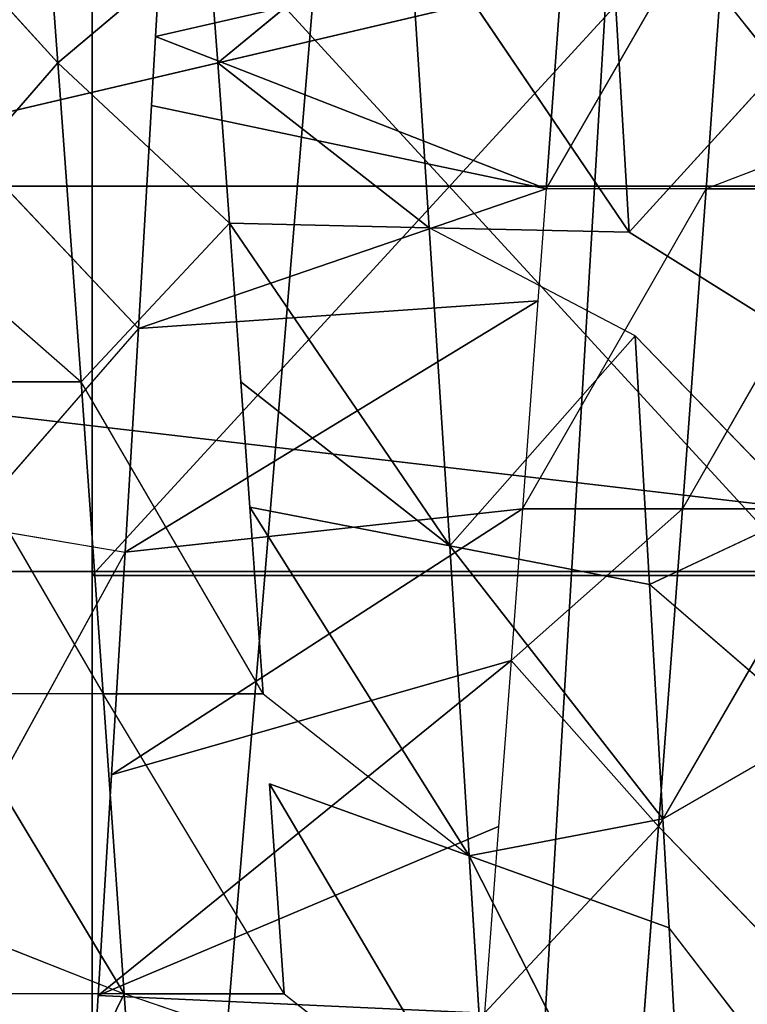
# Model space of a CAD drawing. Extents: x 0 to 40, y 0 to 81.9.
# Tile 543 of 623: x 35.83 to 36.228, y 74.432 to 74.971. Entities that reach past the tile are written whole.
import ezdxf

# ---------------------------------------------------------------- set-up
doc = ezdxf.new("R2010")
doc.units = 0
doc.header["$LTSCALE"] = 25.4
doc.layers.get('0').update_dxf_attribs({"color": 13, "linetype": 'CONTINUOUS'})

# ---------------------------------------------------------------- blocks, each defined once
blk = doc.blocks.new('ICE-TUBE-LED-S-8118_STL')
at = {"color": 0}
for p, q in [((74.98739, -14.44387, 44.26276), (74.98739, -12.64387, 44.26276)), ((74.98739, -14.44387, 44.26276), (74.98739, -12.64387, 44.26276)), ((75.40926, -14.44387, 44.26276), (74.98739, -12.64387, 44.26276)), ((75.40926, -14.44387, 44.26276), (74.98739, -12.64387, 44.26276)), ((74.98739, -14.44387, 47.73724), (74.98739, -12.64387, 47.73724)), ((74.98739, -14.44387, 47.73724), (74.98739, -12.64387, 47.73724)), ((75.19833, -14.44387, 47.75), (75.19833, -12.64387, 47.75)), ((75.19833, -14.44387, 47.75), (75.19833, -12.64387, 47.75)), ((75.26589, -13.7447, 47.56966), (75.3702, -13.64948, 47.56168)), ((75.17305, -13.66399, 47.57091), (75.09128, -13.75741, 47.56746)), ((75.17305, -13.66399, 47.57091), (75.26589, -13.7447, 47.56966)), ((75.09128, -13.66991, 47.56746), (74.92038, -13.7696, 47.54633)), ((75.09128, -13.66991, 47.56746), (75.09128, -13.75741, 47.56746)), ((74.92038, -13.6821, 47.54633), (74.75609, -13.78106, 47.50759)), ((74.92038, -13.6821, 47.54633), (74.75609, -13.78106, 47.50759)), ((74.99789, -13.7815, 44.06033), (74.81844, -13.68315, 44.08736)), ((74.92038, -13.7696, 47.54633), (74.92038, -13.6821, 47.54633)), ((74.79159, -13.6911, 47.51755), (74.75609, -13.78106, 47.50759)), ((74.75609, -13.78106, 47.50759), (74.75609, -13.69356, 47.50759)), ((75.01259, -13.69488, 44.05886), (74.99789, -13.7815, 44.06033)), ((75.12034, -13.7888, 44.05156), (75.01259, -13.69488, 44.05886)), ((75.20773, -13.70645, 44.05002), (75.12034, -13.7888, 44.05156)), ((75.44106, -13.73168, 47.55225), (75.26589, -13.7447, 47.56966)), ((75.44106, -13.73168, 47.55225), (75.26589, -13.7447, 47.56966)), ((75.09128, -13.75741, 47.56746), (75.26589, -13.7447, 47.56966)), ((75.09128, -13.75741, 47.56746), (75.26589, -13.7447, 47.56966)), ((75.26589, -13.7447, 47.56966), (75.17803, -13.83863, 47.57098)), ((75.33523, -13.82708, 47.56514), (75.26589, -13.7447, 47.56966)), ((74.92038, -13.8571, 47.54633), (75.09128, -13.75741, 47.56746)), ((75.09128, -13.75741, 47.56746), (75.17803, -13.83863, 47.57098)), ((74.98523, -13.76354, 44.86513), (74.10896, -13.76354, 45.61711)), ((74.98523, -13.76354, 44.86513), (74.10896, -13.76354, 45.61711)), ((74.32204, -13.76354, 46.75198), (75.41142, -13.76354, 47.13487)), ((74.32204, -13.76354, 46.75198), (75.41142, -13.76354, 47.13487)), ((74.75516, -13.76678, 44.10102), (74.63632, -13.75944, 44.13274)), ((76.0746, -13.76354, 45.24802), (74.98523, -13.76354, 44.86513)), ((74.98523, -13.76354, 44.86513), (74.98523, -14.76354, 44.86513)), ((74.98523, -13.76354, 44.86513), (74.98523, -14.76354, 44.86513)), ((76.0746, -13.76354, 45.24802), (74.98523, -13.76354, 44.86513)), ((74.75516, -13.76678, 44.10102), (74.74552, -13.97819, 44.49555)), ((74.75516, -13.76678, 44.10102), (74.74552, -13.97819, 44.49555)), ((74.75516, -13.76678, 44.10102), (74.84776, -13.98602, 44.4685)), ((74.75516, -13.76678, 44.10102), (74.84776, -13.98602, 44.4685)), ((74.75516, -13.76678, 44.10102), (74.93856, -13.9929, 44.45051)), ((74.75516, -13.76678, 44.10102), (74.93856, -13.9929, 44.45051)), ((74.87592, -13.77415, 44.07684), (74.75516, -13.76678, 44.10102)), ((74.75609, -13.86856, 47.50759), (74.92038, -13.7696, 47.54633)), ((74.92038, -13.8571, 47.54633), (74.92038, -13.7696, 47.54633)), ((74.87592, -13.77415, 44.07684), (74.93856, -13.9929, 44.45051)), ((74.87592, -13.77415, 44.07684), (74.93856, -13.9929, 44.45051)), ((74.87592, -13.77415, 44.07684), (75.02159, -13.99912, 44.43886)), ((74.87592, -13.77415, 44.07684), (75.02159, -13.99912, 44.43886)), ((74.99789, -13.7815, 44.06033), (74.87592, -13.77415, 44.07684)), ((74.59975, -13.79188, 47.45262), (74.75609, -13.78106, 47.50759)), ((74.59975, -13.79188, 47.45262), (74.75609, -13.78106, 47.50759)), ((74.72556, -13.87066, 47.49829), (74.75609, -13.78106, 47.50759)), ((74.75609, -13.86856, 47.50759), (74.75609, -13.78106, 47.50759)), ((75.02159, -13.99912, 44.43886), (74.99789, -13.7815, 44.06033)), ((74.99789, -13.7815, 44.06033), (75.13549, -14.00755, 44.43014)), ((74.99789, -13.7815, 44.06033), (75.13549, -14.00755, 44.43014)), ((75.12034, -13.7888, 44.05156), (74.99789, -13.7815, 44.06033)), ((75.02159, -13.99912, 44.43886), (74.99789, -13.7815, 44.06033)), ((75.12034, -13.7888, 44.05156), (75.13549, -14.00755, 44.43014)), ((75.12034, -13.7888, 44.05156), (75.13549, -14.00755, 44.43014)), ((75.12034, -13.7888, 44.05156), (75.19694, -14.01205, 44.42889)), ((75.12034, -13.7888, 44.05156), (75.19694, -14.01205, 44.42889)), ((75.24254, -13.796, 44.0505), (75.12034, -13.7888, 44.05156)), ((75.24254, -13.796, 44.0505), (75.19694, -14.01205, 44.42889)), ((75.24254, -13.796, 44.0505), (75.19694, -14.01205, 44.42889)), ((75.28028, -13.7982, 44.05172), (75.24254, -13.796, 44.0505)), ((75.19694, -14.01205, 44.42889), (75.28028, -13.7982, 44.05172)), ((75.19694, -14.01205, 44.42889), (75.28028, -13.7982, 44.05172)), ((75.28028, -13.7982, 44.05172), (75.33163, -14.0218, 44.43455)), ((75.28028, -13.7982, 44.05172), (75.33163, -14.0218, 44.43455)), ((75.36378, -13.80305, 44.05703), (75.28028, -13.7982, 44.05172)), ((75.26589, -13.8322, 47.56966), (75.33523, -13.82708, 47.56514)), ((75.17559, -13.94801, 47.76041), (75.26589, -13.8322, 47.56966)), ((75.17559, -13.94801, 47.76041), (75.26589, -13.8322, 47.56966)), ((75.17803, -13.83863, 47.57098), (75.26589, -13.8322, 47.56966)), ((75.35173, -13.93645, 47.75386), (75.26589, -13.8322, 47.56966)), ((75.35173, -13.93645, 47.75386), (75.26589, -13.8322, 47.56966)), ((75.0014, -13.95922, 47.74951), (75.17803, -13.83863, 47.57098)), ((75.0014, -13.95922, 47.74951), (75.17803, -13.83863, 47.57098)), ((75.09128, -13.84491, 47.56746), (75.17803, -13.83863, 47.57098)), ((75.17559, -13.94801, 47.76041), (75.17803, -13.83863, 47.57098)), ((75.17559, -13.94801, 47.76041), (75.17803, -13.83863, 47.57098)), ((75.09128, -13.84491, 47.56746), (75.0014, -13.95922, 47.74951)), ((75.09128, -13.84491, 47.56746), (75.0014, -13.95922, 47.74951)), ((75.02259, -13.84984, 47.56126), (75.09128, -13.84491, 47.56746)), ((74.83165, -13.96994, 47.72195), (75.02259, -13.84984, 47.56126)), ((74.83165, -13.96994, 47.72195), (75.02259, -13.84984, 47.56126)), ((74.92038, -13.8571, 47.54633), (75.02259, -13.84984, 47.56126)), ((75.0014, -13.95922, 47.74951), (75.02259, -13.84984, 47.56126)), ((75.0014, -13.95922, 47.74951), (75.02259, -13.84984, 47.56126)), ((74.87111, -13.86056, 47.53666), (74.66855, -13.98003, 47.67896)), ((74.87111, -13.86056, 47.53666), (74.66855, -13.98003, 47.67896)), ((74.75609, -13.86856, 47.50759), (74.87111, -13.86056, 47.53666)), ((74.92038, -13.8571, 47.54633), (74.83165, -13.96994, 47.72195)), ((74.87111, -13.86056, 47.53666), (74.83165, -13.96994, 47.72195)), ((74.75609, -13.86856, 47.50759), (74.66855, -13.98003, 47.67896)), ((75.17314, -14.05738, 47.94984), (75.35173, -13.93645, 47.75386)), ((75.17314, -14.05738, 47.94984), (75.35173, -13.93645, 47.75386)), ((75.17559, -13.94801, 47.76041), (75.35173, -13.93645, 47.75386)), ((75.17559, -13.94801, 47.76041), (75.35173, -13.93645, 47.75386)), ((75.0014, -13.95922, 47.74951), (75.17559, -13.94801, 47.76041)), ((75.0014, -13.95922, 47.74951), (75.17559, -13.94801, 47.76041)), ((75.11637, -14.0607, 47.94828), (75.17559, -13.94801, 47.76041)), ((75.17314, -14.05738, 47.94984), (75.17559, -13.94801, 47.76041)), ((75.0014, -13.95922, 47.74951), (74.83165, -13.96994, 47.72195)), ((75.0014, -13.95922, 47.74951), (74.83165, -13.96994, 47.72195)), ((74.85184, -14.07593, 47.91897), (75.0014, -13.95922, 47.74951)), ((74.85184, -14.07593, 47.91897), (75.0014, -13.95922, 47.74951)), ((74.98021, -14.06859, 47.93776), (75.0014, -13.95922, 47.74951)), ((74.98021, -14.06859, 47.93776), (75.0014, -13.95922, 47.74951)), ((75.11637, -14.0607, 47.94828), (75.0014, -13.95922, 47.74951)), ((75.11637, -14.0607, 47.94828), (75.0014, -13.95922, 47.74951)), ((74.83165, -13.96994, 47.72195), (74.59377, -14.09039, 47.85392)), ((74.83165, -13.96994, 47.72195), (74.59377, -14.09039, 47.85392)), ((74.66855, -13.98003, 47.67896), (74.83165, -13.96994, 47.72195)), ((74.66855, -13.98003, 47.67896), (74.83165, -13.96994, 47.72195)), ((74.7922, -14.07931, 47.90724), (74.83165, -13.96994, 47.72195)), ((74.7922, -14.07931, 47.90724), (74.83165, -13.96994, 47.72195)), ((74.85184, -14.07593, 47.91897), (74.83165, -13.96994, 47.72195)), ((74.85184, -14.07593, 47.91897), (74.83165, -13.96994, 47.72195)), ((74.84776, -13.98602, 44.4685), (74.74552, -13.97819, 44.49555)), ((74.74552, -13.97819, 44.49555), (74.84776, -14.07352, 44.4685)), ((74.93856, -13.9929, 44.45051), (74.84776, -13.98602, 44.4685)), ((74.84776, -14.07352, 44.4685), (74.93856, -13.9929, 44.45051)), ((75.02159, -13.99912, 44.43886), (74.93856, -13.9929, 44.45051)), ((74.93856, -13.9929, 44.45051), (75.02159, -14.08662, 44.43886)), ((75.13549, -14.00755, 44.43014), (75.02159, -13.99912, 44.43886)), ((75.02159, -13.99912, 44.43886), (75.19694, -14.09955, 44.42889)), ((75.02159, -13.99912, 44.43886), (75.02159, -14.08662, 44.43886)), ((75.19694, -14.01205, 44.42889), (75.13549, -14.00755, 44.43014)), ((75.33163, -14.0218, 44.43455), (75.19694, -14.01205, 44.42889)), ((75.19694, -14.09955, 44.42889), (75.19694, -14.01205, 44.42889)), ((75.19694, -14.01205, 44.42889), (75.37051, -14.11209, 44.43835)), ((75.19694, -14.01205, 44.42889), (75.37051, -14.11209, 44.43835)), ((75.33163, -14.0218, 44.43455), (75.19694, -14.01205, 44.42889)), ((75.38243, -14.04498, 47.94129), (75.17314, -14.05738, 47.94984)), ((75.38243, -14.04498, 47.94129), (75.17314, -14.05738, 47.94984)), ((75.38243, -14.04498, 47.94129), (75.2634, -14.13956, 47.94891)), ((74.84776, -14.07352, 44.4685), (74.6787, -14.06052, 44.5173)), ((74.84776, -14.07352, 44.4685), (74.6787, -14.06052, 44.5173)), ((75.11637, -14.0607, 47.94828), (74.98021, -14.06859, 47.93776)), ((75.11637, -14.0607, 47.94828), (74.98021, -14.06859, 47.93776)), ((75.02019, -14.15379, 47.94184), (75.11637, -14.0607, 47.94828)), ((75.11636, -14.1482, 47.94828), (75.17314, -14.05738, 47.94984)), ((75.17314, -14.05738, 47.94984), (75.2634, -14.13956, 47.94891)), ((75.17314, -14.05738, 47.94984), (75.2634, -14.13956, 47.94891)), ((74.98021, -14.06859, 47.93776), (74.85184, -14.07593, 47.91897)), ((74.98021, -14.06859, 47.93776), (74.85184, -14.07593, 47.91897)), ((74.90082, -14.16064, 47.92717), (74.98021, -14.06859, 47.93776)), ((75.02019, -14.15379, 47.94184), (74.98021, -14.06859, 47.93776)), ((74.84776, -14.07352, 44.4685), (74.76353, -14.15458, 44.49025)), ((74.85184, -14.07593, 47.91897), (74.7922, -14.07931, 47.90724)), ((75.02159, -14.08662, 44.43886), (74.84776, -14.07352, 44.4685)), ((75.02159, -14.17412, 44.43886), (74.84776, -14.07352, 44.4685)), ((75.02159, -14.08662, 44.43886), (74.84776, -14.07352, 44.4685)), ((74.85184, -14.07593, 47.91897), (74.90082, -14.16064, 47.92717)), ((74.7922, -14.07931, 47.90724), (74.59377, -14.09039, 47.85392)), ((74.7922, -14.07931, 47.90724), (74.59377, -14.09039, 47.85392)), ((74.66973, -14.17368, 47.87699), (74.7922, -14.07931, 47.90724)), ((75.19694, -14.18705, 44.42889), (75.02159, -14.08662, 44.43886)), ((75.02159, -14.17412, 44.43886), (75.02159, -14.08662, 44.43886)), ((75.37051, -14.11209, 44.43835), (75.19694, -14.09955, 44.42889)), ((75.19694, -14.18705, 44.42889), (75.19694, -14.09955, 44.42889)), ((75.23131, -14.18955, 44.42923), (75.19694, -14.09955, 44.42889)), ((75.37051, -14.11209, 44.43835), (75.19694, -14.09955, 44.42889))]:
    blk.add_line(p, q, dxfattribs=at)
mesh = blk.add_polyface(dxfattribs=at)
corners = [(81.99833, 18.65613, 0), (32.39832, 18.53461, 0), (32.39832, 18.65613, 0), (33.41051, 17.76106, 0), (34.4478, 16.85461, 0), (35.42089, 15.87956, 0), (36.32527, 14.84046, 0), (37.15673, 13.74214, 0), (37.91139, 12.58971, 0), (38.58575, 11.38851, 0), (39.17668, 10.14416, 0), (39.68142, 8.86242, 0), (40.09764, 7.54925, 0), (40.42338, 6.21078, 0), (40.65715, 4.85321, 0), (40.79784, 3.48288, 0), (40.84481, 2.10613, 0), (81.99833, -14.44387, 0), (33.41051, -13.5488, 0), (32.39832, -14.44387, 0), (32.39832, -14.32234, 0), (34.4478, -12.64234, 0), (35.42089, -11.6673, 0), (36.32527, -10.6282, 0), (37.15673, -9.52987, 0), (37.91139, -8.37744, 0), (38.58575, -7.17625, 0), (39.17668, -5.93189, 0), (39.68142, -4.65015, 0), (40.09764, -3.33699, 0), (40.42338, -1.99851, 0), (40.65715, -0.64095, 0), (40.79784, 0.72939, 0)]
mesh.append_faces([[corners[k] for k in face] for face in [(0, 1, 2), (18, 19, 20)]], dxfattribs={"vtx0": -1, "color": 0})
mesh.append_faces([[corners[k] for k in face] for face in [(1, 0, 3), (3, 0, 4), (4, 0, 5), (5, 0, 6), (6, 0, 7), (7, 0, 8), (8, 0, 9), (9, 0, 10), (10, 0, 11), (11, 0, 12), (12, 0, 13), (13, 0, 14), (14, 0, 15), (15, 0, 16), (19, 18, 17)]], dxfattribs={"vtx0": -1, "vtx1": -1, "color": 0})
mesh.append_faces([[corners[k] for k in face] for face in [(16, 0, 17), (17, 18, 21), (17, 21, 22), (17, 22, 23), (17, 23, 24), (17, 24, 25), (17, 25, 26), (17, 26, 27), (17, 27, 28), (17, 28, 29), (17, 29, 30), (17, 30, 31), (17, 31, 32), (17, 32, 16)]], dxfattribs={"vtx0": -1, "vtx2": -1, "color": 0})
mesh = blk.add_polyface(dxfattribs=at)
corners = [(81.99833, -14.44387, 92), (32.39832, -14.32234, 92), (32.39832, -14.44387, 92), (33.41051, -13.5488, 92), (34.4478, -12.64234, 92), (35.42089, -11.6673, 92), (36.32527, -10.6282, 92), (37.15673, -9.52987, 92), (37.91139, -8.37744, 92), (38.58575, -7.17625, 92), (39.17668, -5.93189, 92), (39.68142, -4.65015, 92), (40.09764, -3.33699, 92), (40.42338, -1.99851, 92), (40.65715, -0.64095, 92), (40.79784, 0.72939, 92), (40.84481, 2.10613, 92), (33.41051, 17.76106, 92), (32.39832, 18.65613, 92), (32.39832, 18.53461, 92), (81.99833, 18.65613, 92), (34.4478, 16.85461, 92), (35.42089, 15.87956, 92), (36.32527, 14.84046, 92), (37.15673, 13.74214, 92), (37.91139, 12.58971, 92), (38.58575, 11.38851, 92), (39.17668, 10.14416, 92), (39.68142, 8.86242, 92), (40.09764, 7.54925, 92), (40.42338, 6.21078, 92), (40.65715, 4.85321, 92), (40.79784, 3.48288, 92)]
mesh.append_faces([[corners[k] for k in face] for face in [(0, 1, 2), (17, 18, 19)]], dxfattribs={"vtx0": -1, "color": 0})
mesh.append_faces([[corners[k] for k in face] for face in [(1, 0, 3), (3, 0, 4), (4, 0, 5), (5, 0, 6), (6, 0, 7), (7, 0, 8), (8, 0, 9), (9, 0, 10), (10, 0, 11), (11, 0, 12), (12, 0, 13), (13, 0, 14), (14, 0, 15), (15, 0, 16), (18, 17, 20), (20, 16, 0)]], dxfattribs={"vtx0": -1, "vtx1": -1, "color": 0})
mesh.append_faces([[corners[k] for k in face] for face in [(20, 17, 21), (20, 21, 22), (20, 22, 23), (20, 23, 24), (20, 24, 25), (20, 25, 26), (20, 26, 27), (20, 27, 28), (20, 28, 29), (20, 29, 30), (20, 30, 31), (20, 31, 32), (20, 32, 16)]], dxfattribs={"vtx0": -1, "vtx2": -1, "color": 0})
mesh = blk.add_polyface(dxfattribs=at)
corners = [(74.98739, -12.64387, 44.26276), (74.20421, -12.64387, 44.55978), (74.57777, -14.44387, 44.36372)]
mesh.append_faces([[corners[k] for k in face] for face in [(0, 1, 2)]], dxfattribs={"color": 0})
mesh = blk.add_polyface(dxfattribs=at)
corners = [(74.98739, -12.64387, 47.73724), (74.57777, -14.44387, 47.63628), (74.20421, -12.64387, 47.44022)]
mesh.append_faces([[corners[k] for k in face] for face in [(0, 1, 2)]], dxfattribs={"color": 0})
mesh = blk.add_polyface(dxfattribs=at)
corners = [(74.98739, -12.64387, 44.26276), (74.57777, -14.44387, 44.36372), (74.98739, -14.44387, 44.26276)]
mesh.append_faces([[corners[k] for k in face] for face in [(0, 1, 2)]], dxfattribs={"color": 0})
mesh = blk.add_polyface(dxfattribs=at)
corners = [(74.98739, -14.44387, 47.73724), (74.57777, -14.44387, 47.63628), (74.98739, -12.64387, 47.73724)]
mesh.append_faces([[corners[k] for k in face] for face in [(0, 1, 2)]], dxfattribs={"color": 0})
mesh = blk.add_polyface(dxfattribs=at)
corners = [(75.40926, -14.44387, 44.26276), (74.98739, -12.64387, 44.26276), (74.98739, -14.44387, 44.26276)]
mesh.append_faces([[corners[k] for k in face] for face in [(0, 1, 2)]], dxfattribs={"color": 0})
mesh = blk.add_polyface(dxfattribs=at)
corners = [(75.81889, -12.64387, 44.36372), (74.98739, -12.64387, 44.26276), (75.40926, -14.44387, 44.26276)]
mesh.append_faces([[corners[k] for k in face] for face in [(0, 1, 2)]], dxfattribs={"color": 0})
mesh = blk.add_polyface(dxfattribs=at)
corners = [(75.19833, -12.64387, 47.75), (74.98739, -14.44387, 47.73724), (74.98739, -12.64387, 47.73724), (75.19833, -14.44387, 47.75)]
mesh.append_faces([[corners[k] for k in face] for face in [(0, 1, 2), (1, 0, 3)]], dxfattribs={"vtx0": -1, "color": 0})
mesh = blk.add_polyface(dxfattribs=at)
corners = [(75.81889, -12.64387, 47.63628), (75.51377, -14.44387, 47.72134), (75.19833, -12.64387, 47.75)]
mesh.append_faces([[corners[k] for k in face] for face in [(0, 1, 2)]], dxfattribs={"color": 0})
mesh = blk.add_polyface(dxfattribs=at)
corners = [(75.51377, -14.44387, 47.72134), (75.19833, -14.44387, 47.75), (75.19833, -12.64387, 47.75)]
mesh.append_faces([[corners[k] for k in face] for face in [(0, 1, 2)]], dxfattribs={"color": 0})
mesh = blk.add_polyface(dxfattribs=at)
corners = [(75.44106, -13.73168, 47.55225), (75.3702, -13.64948, 47.56168), (75.26589, -13.7447, 47.56966)]
mesh.append_faces([[corners[k] for k in face] for face in [(0, 1, 2)]], dxfattribs={"color": 0})
mesh = blk.add_polyface(dxfattribs=at)
corners = [(75.26589, -13.7447, 47.56966), (75.17305, -13.66399, 47.57091), (75.09128, -13.75741, 47.56746)]
mesh.append_faces([[corners[k] for k in face] for face in [(0, 1, 2)]], dxfattribs={"color": 0})
mesh = blk.add_polyface(dxfattribs=at)
corners = [(75.09128, -13.75741, 47.56746), (74.92038, -13.7696, 47.54633), (74.92038, -13.8571, 47.54633), (75.09128, -13.66991, 47.56746)]
mesh.append_faces([[corners[k] for k in face] for face in [(0, 1, 2), (1, 0, 3)]], dxfattribs={"vtx0": -1, "color": 0})
mesh = blk.add_polyface(dxfattribs=at)
corners = [(74.92038, -13.7696, 47.54633), (74.75609, -13.78106, 47.50759), (74.75609, -13.86856, 47.50759), (74.92038, -13.6821, 47.54633)]
mesh.append_faces([[corners[k] for k in face] for face in [(0, 1, 2), (1, 0, 3)]], dxfattribs={"vtx0": -1, "color": 0})
mesh = blk.add_polyface(dxfattribs=at)
corners = [(74.92038, -13.6821, 47.54633), (74.79159, -13.6911, 47.51755), (74.75609, -13.78106, 47.50759)]
mesh.append_faces([[corners[k] for k in face] for face in [(0, 1, 2)]], dxfattribs={"color": 0})
mesh = blk.add_polyface(dxfattribs=at)
corners = [(75.01259, -13.69488, 44.05886), (74.99789, -13.7815, 44.06033), (74.81844, -13.68315, 44.08736)]
mesh.append_faces([[corners[k] for k in face] for face in [(0, 1, 2)]], dxfattribs={"color": 0})
mesh = blk.add_polyface(dxfattribs=at)
corners = [(74.75609, -13.78106, 47.50759), (74.59975, -13.70438, 47.45262), (74.59975, -13.79188, 47.45262), (74.75609, -13.69356, 47.50759)]
mesh.append_faces([[corners[k] for k in face] for face in [(0, 1, 2), (1, 0, 3)]], dxfattribs={"vtx0": -1, "color": 0})
mesh = blk.add_polyface(dxfattribs=at)
corners = [(75.20773, -13.70645, 44.05002), (75.12034, -13.7888, 44.05156), (75.01259, -13.69488, 44.05886)]
mesh.append_faces([[corners[k] for k in face] for face in [(0, 1, 2)]], dxfattribs={"color": 0})
mesh = blk.add_polyface(dxfattribs=at)
corners = [(75.44106, -13.73168, 47.55225), (75.26589, -13.7447, 47.56966), (75.33523, -13.82708, 47.56514)]
mesh.append_faces([[corners[k] for k in face] for face in [(0, 1, 2)]], dxfattribs={"color": 0})
mesh = blk.add_polyface(dxfattribs=at)
corners = [(75.26589, -13.7447, 47.56966), (75.09128, -13.75741, 47.56746), (75.17803, -13.83863, 47.57098)]
mesh.append_faces([[corners[k] for k in face] for face in [(0, 1, 2)]], dxfattribs={"color": 0})
mesh = blk.add_polyface(dxfattribs=at)
corners = [(74.98523, -14.76354, 44.86513), (74.10896, -13.76354, 45.61711), (74.10896, -14.76354, 45.61711), (74.98523, -13.76354, 44.86513)]
mesh.append_faces([[corners[k] for k in face] for face in [(0, 1, 2), (1, 0, 3)]], dxfattribs={"vtx0": -1, "color": 0})
mesh = blk.add_polyface(dxfattribs=at)
corners = [(76.0746, -13.76354, 45.24802), (74.10896, -13.76354, 45.61711), (74.98523, -13.76354, 44.86513), (76.2877, -13.76354, 46.38289), (74.32204, -13.76354, 46.75198), (75.41142, -13.76354, 47.13487)]
mesh.append_faces([[corners[k] for k in face] for face in [(0, 1, 2), (4, 3, 5)]], dxfattribs={"vtx0": -1, "color": 0})
mesh.append_faces([[corners[k] for k in face] for face in [(1, 3, 4)]], dxfattribs={"vtx0": -1, "vtx1": -1, "color": 0})
mesh.append_faces([[corners[k] for k in face] for face in [(1, 0, 3)]], dxfattribs={"vtx0": -1, "vtx2": -1, "color": 0})
mesh = blk.add_polyface(dxfattribs=at)
corners = [(75.41142, -13.76354, 47.13487), (74.32204, -14.76354, 46.75198), (74.32204, -13.76354, 46.75198), (75.41142, -14.76354, 47.13487)]
mesh.append_faces([[corners[k] for k in face] for face in [(0, 1, 2), (1, 0, 3)]], dxfattribs={"vtx0": -1, "color": 0})
mesh = blk.add_polyface(dxfattribs=at)
corners = [(74.74552, -13.97819, 44.49555), (74.63632, -13.75944, 44.13274), (74.75516, -13.76678, 44.10102)]
mesh.append_faces([[corners[k] for k in face] for face in [(0, 1, 2)]], dxfattribs={"color": 0})
mesh = blk.add_polyface(dxfattribs=at)
corners = [(76.0746, -14.76354, 45.24802), (74.98523, -13.76354, 44.86513), (74.98523, -14.76354, 44.86513), (76.0746, -13.76354, 45.24802)]
mesh.append_faces([[corners[k] for k in face] for face in [(0, 1, 2), (1, 0, 3)]], dxfattribs={"vtx0": -1, "color": 0})
mesh = blk.add_polyface(dxfattribs=at)
corners = [(74.74552, -13.97819, 44.49555), (74.75516, -13.76678, 44.10102), (74.84776, -13.98602, 44.4685)]
mesh.append_faces([[corners[k] for k in face] for face in [(0, 1, 2)]], dxfattribs={"color": 0})
mesh = blk.add_polyface(dxfattribs=at)
corners = [(74.84776, -13.98602, 44.4685), (74.75516, -13.76678, 44.10102), (74.93856, -13.9929, 44.45051)]
mesh.append_faces([[corners[k] for k in face] for face in [(0, 1, 2)]], dxfattribs={"color": 0})
mesh = blk.add_polyface(dxfattribs=at)
corners = [(74.93856, -13.9929, 44.45051), (74.75516, -13.76678, 44.10102), (74.87592, -13.77415, 44.07684)]
mesh.append_faces([[corners[k] for k in face] for face in [(0, 1, 2)]], dxfattribs={"color": 0})
mesh = blk.add_polyface(dxfattribs=at)
corners = [(74.93856, -13.9929, 44.45051), (74.87592, -13.77415, 44.07684), (75.02159, -13.99912, 44.43886)]
mesh.append_faces([[corners[k] for k in face] for face in [(0, 1, 2)]], dxfattribs={"color": 0})
mesh = blk.add_polyface(dxfattribs=at)
corners = [(75.02159, -13.99912, 44.43886), (74.87592, -13.77415, 44.07684), (74.99789, -13.7815, 44.06033)]
mesh.append_faces([[corners[k] for k in face] for face in [(0, 1, 2)]], dxfattribs={"color": 0})
mesh = blk.add_polyface(dxfattribs=at)
corners = [(74.75609, -13.78106, 47.50759), (74.59975, -13.79188, 47.45262), (74.72556, -13.87066, 47.49829)]
mesh.append_faces([[corners[k] for k in face] for face in [(0, 1, 2)]], dxfattribs={"color": 0})
mesh = blk.add_polyface(dxfattribs=at)
corners = [(75.02159, -13.99912, 44.43886), (74.99789, -13.7815, 44.06033), (75.13549, -14.00755, 44.43014)]
mesh.append_faces([[corners[k] for k in face] for face in [(0, 1, 2)]], dxfattribs={"color": 0})
mesh = blk.add_polyface(dxfattribs=at)
corners = [(75.13549, -14.00755, 44.43014), (74.99789, -13.7815, 44.06033), (75.12034, -13.7888, 44.05156)]
mesh.append_faces([[corners[k] for k in face] for face in [(0, 1, 2)]], dxfattribs={"color": 0})
mesh = blk.add_polyface(dxfattribs=at)
corners = [(75.13549, -14.00755, 44.43014), (75.12034, -13.7888, 44.05156), (75.19694, -14.01205, 44.42889)]
mesh.append_faces([[corners[k] for k in face] for face in [(0, 1, 2)]], dxfattribs={"color": 0})
mesh = blk.add_polyface(dxfattribs=at)
corners = [(75.19694, -14.01205, 44.42889), (75.12034, -13.7888, 44.05156), (75.24254, -13.796, 44.0505)]
mesh.append_faces([[corners[k] for k in face] for face in [(0, 1, 2)]], dxfattribs={"color": 0})
mesh = blk.add_polyface(dxfattribs=at)
corners = [(75.19694, -14.01205, 44.42889), (75.24254, -13.796, 44.0505), (75.28028, -13.7982, 44.05172)]
mesh.append_faces([[corners[k] for k in face] for face in [(0, 1, 2)]], dxfattribs={"color": 0})
mesh = blk.add_polyface(dxfattribs=at)
corners = [(75.33163, -14.0218, 44.43455), (75.19694, -14.01205, 44.42889), (75.28028, -13.7982, 44.05172)]
mesh.append_faces([[corners[k] for k in face] for face in [(0, 1, 2)]], dxfattribs={"color": 0})
mesh = blk.add_polyface(dxfattribs=at)
corners = [(75.33163, -14.0218, 44.43455), (75.28028, -13.7982, 44.05172), (75.36378, -13.80305, 44.05703)]
mesh.append_faces([[corners[k] for k in face] for face in [(0, 1, 2)]], dxfattribs={"color": 0})
mesh = blk.add_polyface(dxfattribs=at)
corners = [(75.35173, -13.93645, 47.75386), (75.33523, -13.82708, 47.56514), (75.26589, -13.8322, 47.56966)]
mesh.append_faces([[corners[k] for k in face] for face in [(0, 1, 2)]], dxfattribs={"color": 0})
mesh = blk.add_polyface(dxfattribs=at)
corners = [(75.17559, -13.94801, 47.76041), (75.26589, -13.8322, 47.56966), (75.17803, -13.83863, 47.57098)]
mesh.append_faces([[corners[k] for k in face] for face in [(0, 1, 2)]], dxfattribs={"color": 0})
mesh = blk.add_polyface(dxfattribs=at)
corners = [(75.17559, -13.94801, 47.76041), (75.35173, -13.93645, 47.75386), (75.26589, -13.8322, 47.56966)]
mesh.append_faces([[corners[k] for k in face] for face in [(0, 1, 2)]], dxfattribs={"color": 0})
mesh = blk.add_polyface(dxfattribs=at)
corners = [(75.0014, -13.95922, 47.74951), (75.17803, -13.83863, 47.57098), (75.09128, -13.84491, 47.56746)]
mesh.append_faces([[corners[k] for k in face] for face in [(0, 1, 2)]], dxfattribs={"color": 0})
mesh = blk.add_polyface(dxfattribs=at)
corners = [(75.17559, -13.94801, 47.76041), (75.17803, -13.83863, 47.57098), (75.0014, -13.95922, 47.74951)]
mesh.append_faces([[corners[k] for k in face] for face in [(0, 1, 2)]], dxfattribs={"color": 0})
mesh = blk.add_polyface(dxfattribs=at)
corners = [(75.0014, -13.95922, 47.74951), (75.09128, -13.84491, 47.56746), (75.02259, -13.84984, 47.56126)]
mesh.append_faces([[corners[k] for k in face] for face in [(0, 1, 2)]], dxfattribs={"color": 0})
mesh = blk.add_polyface(dxfattribs=at)
corners = [(74.83165, -13.96994, 47.72195), (75.02259, -13.84984, 47.56126), (74.92038, -13.8571, 47.54633)]
mesh.append_faces([[corners[k] for k in face] for face in [(0, 1, 2)]], dxfattribs={"color": 0})
mesh = blk.add_polyface(dxfattribs=at)
corners = [(75.0014, -13.95922, 47.74951), (75.02259, -13.84984, 47.56126), (74.83165, -13.96994, 47.72195)]
mesh.append_faces([[corners[k] for k in face] for face in [(0, 1, 2)]], dxfattribs={"color": 0})
mesh = blk.add_polyface(dxfattribs=at)
corners = [(74.83165, -13.96994, 47.72195), (74.87111, -13.86056, 47.53666), (74.66855, -13.98003, 47.67896)]
mesh.append_faces([[corners[k] for k in face] for face in [(0, 1, 2)]], dxfattribs={"color": 0})
mesh = blk.add_polyface(dxfattribs=at)
corners = [(74.66855, -13.98003, 47.67896), (74.87111, -13.86056, 47.53666), (74.75609, -13.86856, 47.50759)]
mesh.append_faces([[corners[k] for k in face] for face in [(0, 1, 2)]], dxfattribs={"color": 0})
mesh = blk.add_polyface(dxfattribs=at)
corners = [(75.17314, -14.05738, 47.94984), (75.35173, -13.93645, 47.75386), (75.17559, -13.94801, 47.76041)]
mesh.append_faces([[corners[k] for k in face] for face in [(0, 1, 2)]], dxfattribs={"color": 0})
mesh = blk.add_polyface(dxfattribs=at)
corners = [(75.17314, -14.05738, 47.94984), (75.38243, -14.04498, 47.94129), (75.35173, -13.93645, 47.75386)]
mesh.append_faces([[corners[k] for k in face] for face in [(0, 1, 2)]], dxfattribs={"color": 0})
mesh = blk.add_polyface(dxfattribs=at)
corners = [(75.11637, -14.0607, 47.94828), (75.17559, -13.94801, 47.76041), (75.0014, -13.95922, 47.74951)]
mesh.append_faces([[corners[k] for k in face] for face in [(0, 1, 2)]], dxfattribs={"color": 0})
mesh = blk.add_polyface(dxfattribs=at)
corners = [(74.85184, -14.07593, 47.91897), (75.0014, -13.95922, 47.74951), (74.83165, -13.96994, 47.72195)]
mesh.append_faces([[corners[k] for k in face] for face in [(0, 1, 2)]], dxfattribs={"color": 0})
mesh = blk.add_polyface(dxfattribs=at)
corners = [(74.98021, -14.06859, 47.93776), (75.0014, -13.95922, 47.74951), (74.85184, -14.07593, 47.91897)]
mesh.append_faces([[corners[k] for k in face] for face in [(0, 1, 2)]], dxfattribs={"color": 0})
mesh = blk.add_polyface(dxfattribs=at)
corners = [(75.11637, -14.0607, 47.94828), (75.0014, -13.95922, 47.74951), (74.98021, -14.06859, 47.93776)]
mesh.append_faces([[corners[k] for k in face] for face in [(0, 1, 2)]], dxfattribs={"color": 0})
mesh = blk.add_polyface(dxfattribs=at)
corners = [(74.7922, -14.07931, 47.90724), (74.83165, -13.96994, 47.72195), (74.59377, -14.09039, 47.85392)]
mesh.append_faces([[corners[k] for k in face] for face in [(0, 1, 2)]], dxfattribs={"color": 0})
mesh = blk.add_polyface(dxfattribs=at)
corners = [(74.59377, -14.09039, 47.85392), (74.83165, -13.96994, 47.72195), (74.66855, -13.98003, 47.67896)]
mesh.append_faces([[corners[k] for k in face] for face in [(0, 1, 2)]], dxfattribs={"color": 0})
mesh = blk.add_polyface(dxfattribs=at)
corners = [(74.85184, -14.07593, 47.91897), (74.83165, -13.96994, 47.72195), (74.7922, -14.07931, 47.90724)]
mesh.append_faces([[corners[k] for k in face] for face in [(0, 1, 2)]], dxfattribs={"color": 0})
mesh = blk.add_polyface(dxfattribs=at)
corners = [(74.84776, -14.07352, 44.4685), (74.6787, -14.06052, 44.5173), (74.74552, -13.97819, 44.49555)]
mesh.append_faces([[corners[k] for k in face] for face in [(0, 1, 2)]], dxfattribs={"color": 0})
mesh = blk.add_polyface(dxfattribs=at)
corners = [(75.02159, -14.08662, 44.43886), (74.84776, -14.07352, 44.4685), (74.93856, -13.9929, 44.45051)]
mesh.append_faces([[corners[k] for k in face] for face in [(0, 1, 2)]], dxfattribs={"color": 0})
mesh = blk.add_polyface(dxfattribs=at)
corners = [(75.19694, -14.09955, 44.42889), (75.02159, -14.08662, 44.43886), (75.02159, -13.99912, 44.43886), (75.19694, -14.18705, 44.42889)]
mesh.append_faces([[corners[k] for k in face] for face in [(0, 1, 2), (1, 0, 3)]], dxfattribs={"vtx0": -1, "color": 0})
mesh = blk.add_polyface(dxfattribs=at)
corners = [(75.37051, -14.11209, 44.43835), (75.19694, -14.09955, 44.42889), (75.19694, -14.01205, 44.42889)]
mesh.append_faces([[corners[k] for k in face] for face in [(0, 1, 2)]], dxfattribs={"color": 0})
mesh = blk.add_polyface(dxfattribs=at)
corners = [(75.37051, -14.11209, 44.43835), (75.19694, -14.01205, 44.42889), (75.33163, -14.0218, 44.43455)]
mesh.append_faces([[corners[k] for k in face] for face in [(0, 1, 2)]], dxfattribs={"color": 0})
mesh = blk.add_polyface(dxfattribs=at)
corners = [(75.38243, -14.04498, 47.94129), (75.17314, -14.05738, 47.94984), (75.2634, -14.13956, 47.94891)]
mesh.append_faces([[corners[k] for k in face] for face in [(0, 1, 2)]], dxfattribs={"color": 0})
mesh = blk.add_polyface(dxfattribs=at)
corners = [(74.84776, -14.07352, 44.4685), (74.76353, -14.15458, 44.49025), (74.6787, -14.06052, 44.5173)]
mesh.append_faces([[corners[k] for k in face] for face in [(0, 1, 2)]], dxfattribs={"color": 0})
mesh = blk.add_polyface(dxfattribs=at)
corners = [(75.11637, -14.0607, 47.94828), (74.98021, -14.06859, 47.93776), (75.02019, -14.15379, 47.94184)]
mesh.append_faces([[corners[k] for k in face] for face in [(0, 1, 2)]], dxfattribs={"color": 0})
mesh = blk.add_polyface(dxfattribs=at)
corners = [(75.2634, -14.13956, 47.94891), (75.17314, -14.05738, 47.94984), (75.11636, -14.1482, 47.94828)]
mesh.append_faces([[corners[k] for k in face] for face in [(0, 1, 2)]], dxfattribs={"color": 0})
mesh = blk.add_polyface(dxfattribs=at)
corners = [(74.98021, -14.06859, 47.93776), (74.85184, -14.07593, 47.91897), (74.90082, -14.16064, 47.92717)]
mesh.append_faces([[corners[k] for k in face] for face in [(0, 1, 2)]], dxfattribs={"color": 0})
mesh = blk.add_polyface(dxfattribs=at)
corners = [(75.02159, -14.17412, 44.43886), (74.84776, -14.07352, 44.4685), (75.02159, -14.08662, 44.43886)]
mesh.append_faces([[corners[k] for k in face] for face in [(0, 1, 2)]], dxfattribs={"color": 0})
mesh = blk.add_polyface(dxfattribs=at)
corners = [(74.7922, -14.07931, 47.90724), (74.59377, -14.09039, 47.85392), (74.66973, -14.17368, 47.87699)]
mesh.append_faces([[corners[k] for k in face] for face in [(0, 1, 2)]], dxfattribs={"color": 0})
mesh = blk.add_polyface(dxfattribs=at)
corners = [(75.37051, -14.11209, 44.43835), (75.23131, -14.18955, 44.42923), (75.19694, -14.09955, 44.42889)]
mesh.append_faces([[corners[k] for k in face] for face in [(0, 1, 2)]], dxfattribs={"color": 0})
mesh = blk.add_polyface(dxfattribs=at)
corners = [(75.38651, -14.20073, 44.4402), (75.23131, -14.18955, 44.42923), (75.37051, -14.11209, 44.43835)]
mesh.append_faces([[corners[k] for k in face] for face in [(0, 1, 2)]], dxfattribs={"color": 0})

msp = doc.modelspace()

# ---------------------------------------------------------------- block references
at = {"color": 8, "rotation": 90.00000000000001}
msp.add_blockref('ICE-TUBE-LED-S-8118_STL', (22.10613, -0.3188, 254.70001), dxfattribs=at)

doc.saveas('drawing.dxf')
